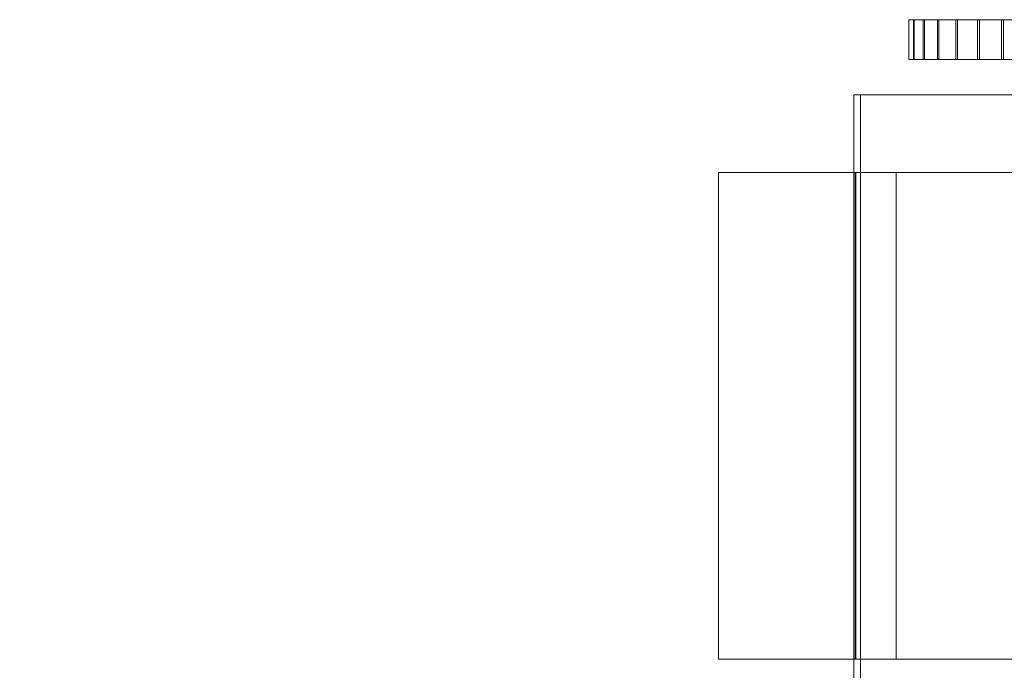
# Model space of a CAD drawing. Header units: millimetres. Extents: x -2233 to 61924, y -68080 to 6847.
# Tile 569 of 656: x 23119 to 23564, y -17485 to -17191. Entities that reach past the tile are written whole.
import ezdxf

# ---------------------------------------------------------------- set-up
doc = ezdxf.new("R2010")
doc.units = ezdxf.units.MM
doc.layers.add('COTAS_O', color=1, linetype='Continuous', lineweight=0)
doc.layers.add('superior_C02', color=7, linetype='Continuous', lineweight=0)
doc.dimstyles.new('R19_100', dxfattribs={"dimtxt": 250, "dimasz": 150, "dimexe": 150, "dimexo": 80, "dimgap": 100, "dimtad": 1, "dimtih": 1, "dimtoh": 1, "dimdsep": 46, "dimcen": 0.09, "dimadec": 0, "dimazin": 0, "dimtfac": 1, "dimtdec": 4, "dimtofl": 0, "dimtmove": 0, "dimatfit": 3, "dimfxl": 1, "dimtolj": 1, "dimtzin": 0, "dimarcsym": 0})

# ---------------------------------------------------------------- blocks, each defined once
blk = doc.blocks.new('DIM_R28_43')
at = {"layer": 'COTAS_O'}
for p, q in [((23050.07, -17510), (23005.07, -17660)), ((23750.07, -17510), (23050.07, -17510)), ((23050.07, -19480), (23050.07, -17510)), ((23050.07, -17510), (23095.07, -17660)), ((23050.07, -19480), (23005.07, -19330)), ((23050.07, -19480), (23095.07, -19330)), ((23750.07, -19480), (23050.07, -19480))]:
    blk.add_line(p, q, dxfattribs=at)
blk.add_text('1970 O', height=250, rotation=90, dxfattribs=at).set_placement((22950.07, -18495))

msp = doc.modelspace()

# ---------------------------------------------------------------- linework, layer by layer
at = {"layer": 'superior_C02'}
for p, q in [((23523.011, -17191), (23520.81, -17191)), ((23520.81, -17191), (23520.906, -17191)), ((23520.81, -17209), (23520.81, -17191)), ((23520.906, -17191), (23523.294, -17191)), ((23520.906, -17209), (23520.906, -17191)), ((23527.423, -17191), (23523.011, -17191)), ((23523.011, -17209), (23523.011, -17191)), ((23523.294, -17191), (23527.883, -17191)), ((23523.294, -17209), (23523.294, -17191)), ((23533.878, -17191), (23527.423, -17191)), ((23527.423, -17209), (23527.423, -17191)), ((23527.883, -17191), (23534.497, -17191)), ((23527.883, -17209), (23527.883, -17191)), ((23542.128, -17191), (23533.878, -17191)), ((23533.878, -17209), (23533.878, -17191)), ((23534.497, -17191), (23542.881, -17191)), ((23534.497, -17209), (23534.497, -17191)), ((23551.854, -17191), (23542.128, -17191)), ((23542.128, -17209), (23542.128, -17191)), ((23542.881, -17191), (23552.714, -17191)), ((23542.881, -17209), (23542.881, -17191)), ((23562.684, -17191), (23551.854, -17191)), ((23551.854, -17209), (23551.854, -17191)), ((23552.714, -17191), (23563.617, -17191)), ((23552.714, -17209), (23552.714, -17191)), ((23574.201, -17191), (23562.684, -17191)), ((23562.684, -17209), (23562.684, -17191)), ((23563.617, -17191), (23575.171, -17191)), ((23563.617, -17209), (23563.617, -17191)), ((23520.906, -17209), (23520.81, -17209)), ((23520.81, -17209), (23523.011, -17209)), ((23523.294, -17209), (23520.906, -17209)), ((23523.011, -17209), (23527.423, -17209)), ((23527.883, -17209), (23523.294, -17209)), ((23527.423, -17209), (23533.878, -17209)), ((23534.497, -17209), (23527.883, -17209)), ((23533.878, -17209), (23542.128, -17209)), ((23542.881, -17209), (23534.497, -17209)), ((23542.128, -17209), (23551.854, -17209)), ((23552.714, -17209), (23542.881, -17209)), ((23551.854, -17209), (23562.684, -17209)), ((23563.617, -17209), (23552.714, -17209)), ((23562.684, -17209), (23574.201, -17209)), ((23575.171, -17209), (23563.617, -17209)), ((24221.566, -17225), (23496.108, -17225)), ((23496.108, -17225), (23496.108, -17515)), ((23499.089, -17225), (23496.108, -17225)), ((23499.089, -17515), (23499.089, -17225)), ((23499.089, -17225), (24224.547, -17225)), ((23625.933, -17260), (23435.024, -17260)), ((23435.024, -17260), (23435.024, -17480)), ((23497.018, -17260), (23435.024, -17260)), ((23687.63, -17260), (23496.72, -17260)), ((23496.72, -17260), (23496.72, -17480)), ((23515.199, -17260), (23496.72, -17260)), ((23497.018, -17480), (23497.018, -17260)), ((23497.018, -17260), (23687.928, -17260)), ((23515.199, -17480), (23515.199, -17260)), ((23515.199, -17260), (23706.109, -17260)), ((23435.024, -17480), (23625.933, -17480)), ((23435.024, -17480), (23497.018, -17480)), ((23496.72, -17480), (23687.63, -17480)), ((23496.72, -17480), (23515.199, -17480)), ((23687.928, -17480), (23497.018, -17480)), ((23706.109, -17480), (23515.199, -17480))]:
    msp.add_line(p, q, dxfattribs=at)

# ---------------------------------------------------------------- dimensions: what is measured, and where the dimension line sits
at = {"layer": 'COTAS_O'}
dim = msp.add_aligned_dim(p1=(23750.067, -19480), p2=(23750.067, -17510), distance=700, text='<> O', dimstyle='R19_100', dxfattribs=at)
dim.commit()
dim.dimension.update_dxf_attribs({"geometry": 'DIM_R28_43', "text_midpoint": (23050.067, -18495)})

doc.saveas('drawing.dxf')
